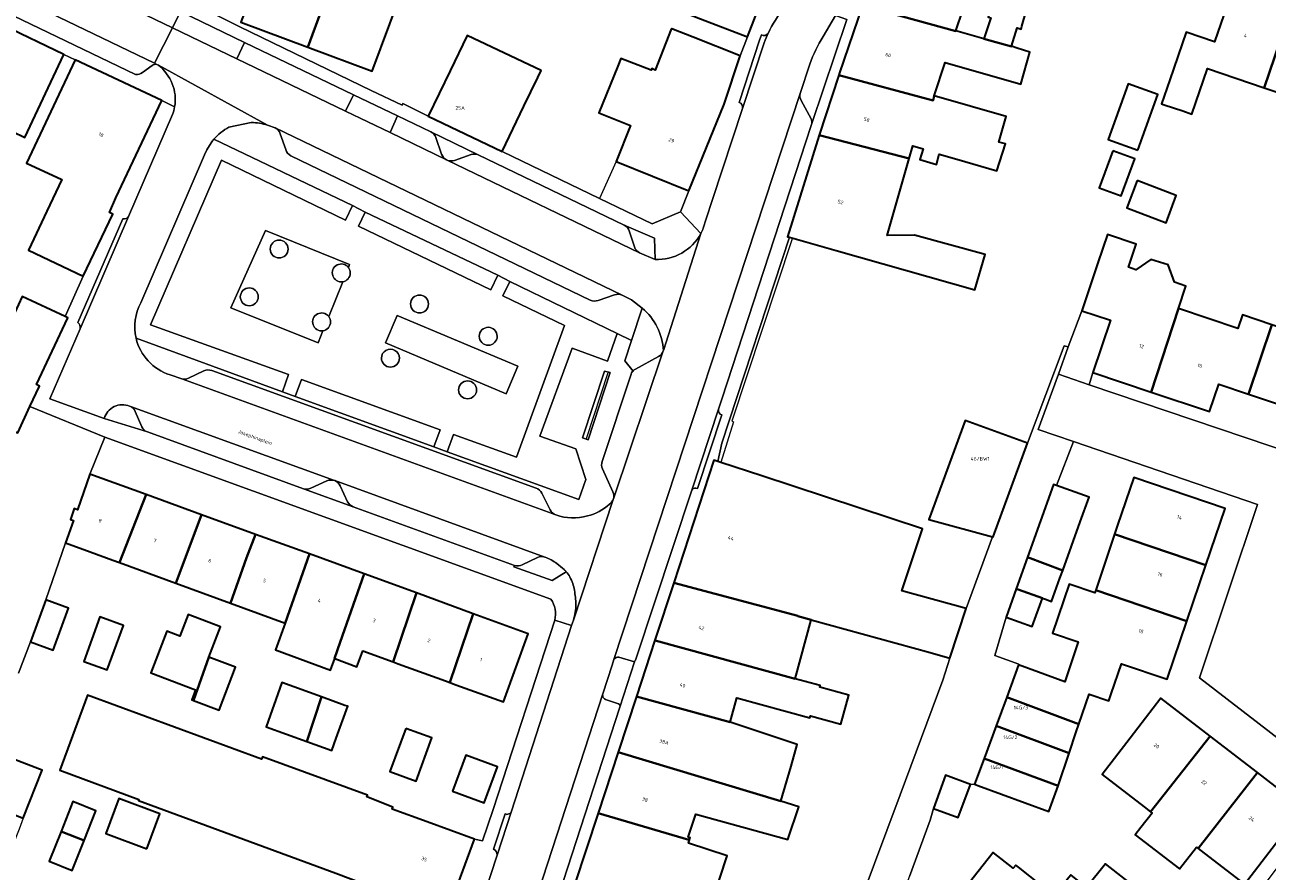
# Model space of a CAD drawing. Header units: metres. Extents: x 197700 to 204338, y 317132 to 325229.
# Tile 596 of 656: x 203090 to 203213, y 318068 to 318152. Entities that reach past the tile are written whole.
import ezdxf
from ezdxf.enums import TextEntityAlignment as Align

# ---------------------------------------------------------------- set-up
doc = ezdxf.new("R2010")
doc.units = ezdxf.units.M
for name, color, linetype, lineweight in [('B-WE-GR-BEPLANTING_CULTUUR_BODEMBEDEKKER-GV', 90, 'Continuous', 18), ('B-WE-GR-BEPLANTING_CULTUUR_HEESTERS-GV', 90, 'Continuous', 18), ('B-WE-IE-TERREINAFSCHEIDING_KUNSTMATIG_HEKWERK-G', 20, 'IE-TERREINAFSCHEIDING-KUNSTMATIG', 18), ('B-WE-IE-TERREINAFSCHEIDING_KUNSTMATIG_MUUR-G', 90, 'IE-TERREINAFSCHEIDING-KUNSTMATIG-DICHT', 18), ('B-WE-OG-BEBOUWING-GV', 7, 'Continuous', 35), ('B-WE-OG-BEBOUWING-T18', 10, 'Continuous', 18), ('B-WE-OG-TERREIN_ERF-GV', 7, 'Continuous', 18), ('B-WE-OG-TOPOGRAFIE-T18', 10, 'Continuous', 18), ('B-WE-VH-ONVERHARD-GV', 252, 'Continuous', 18), ('B-WE-VH-VERHARDING_ASFALT-GV', 252, 'Continuous', 18), ('B-WE-VH-VERHARDING_BETONSTRAATSTEEN-GV', 252, 'Continuous', 18), ('B-WE-VH-VERHARDING_OPEN-GV', 252, 'Continuous', 18), ('B-WE-VH-VERHARDING_STRAATBAKSTEEN-GV', 252, 'Continuous', 18), ('B-WE-VH-VERHARDING_TEGEL-GV', 252, 'Continuous', 18)]:
    doc.layers.add(name, color=color, linetype=linetype, lineweight=lineweight)
doc.styles.add('NLCS-ISO-M200-T18', font='NLCS-ISO.ttf', dxfattribs={"height": 0.36})
doc.linetypes.add('IE-TERREINAFSCHEIDING-KUNSTMATIG', pattern='A,4,[82,NLCS.SHX,S=0.75,R=90,X=0,Y=0],4,-2', length=10)
doc.linetypes.add('IE-TERREINAFSCHEIDING-KUNSTMATIG-DICHT', pattern='A,8,-1,[82,NLCS.SHX,S=0.75,R=90,X=0,Y=0],-1', length=10)

msp = doc.modelspace()

# ---------------------------------------------------------------- linework, layer by layer
at = {"layer": 'B-WE-GR-BEPLANTING_CULTUUR_BODEMBEDEKKER-GV'}
for points in [[(203115.726, 318129.823, 1), (203113.948, 318129.821)], [(203113.948, 318129.821, 1), (203115.726, 318129.823)], [(203121.706, 318127.989, 1.7658918), (203121.136, 318126.575)], [(203121.886, 318127.453, 0.1633062), (203121.706, 318127.989)], [(203121.136, 318126.575, 0.3687848), (203121.886, 318127.453)], [(203112.764, 318125.082, 1), (203110.986, 318125.082)], [(203110.986, 318125.082, 1), (203112.764, 318125.082)], [(203129.645, 318124.371, 1), (203127.867, 318124.371)], [(203127.867, 318124.371, 1), (203129.645, 318124.371)], [(203119.75, 318123.131, 1.7618039), (203119.18, 318121.715)], [(203119.931, 318122.593, 0.1643381), (203119.75, 318123.131)], [(203152.936, 318119.765, 0.2093491), (203150.843, 318123.949)], [(203119.18, 318121.715, 0.3692349), (203119.931, 318122.593)], [(203136.457, 318121.171, 0.9994368), (203134.679, 318121.168)], [(203134.679, 318121.168, 0.9994368), (203136.457, 318121.171)], [(203126.76, 318119.004, 1.0005635), (203124.982, 318119.001)], [(203152.456, 318119.15, 0.1708771), (203152.919, 318119.715)], [(203124.982, 318119.001, 0.9994387), (203126.76, 318119.004)], [(203134.409, 318115.854, 1), (203132.631, 318115.854)], [(203149.926, 318117.722, -0.0779226), (203150.171, 318117.913)], [(203132.631, 318115.854, 1), (203134.409, 318115.854)]]:
    msp.add_lwpolyline(points, format="xyb", dxfattribs=at)
for points in [[(203150.843, 318123.949), (203149.786, 318120.75), (203149.116, 318118.724), (203149.926, 318117.722)], [(203152.919, 318119.715), (203152.936, 318119.765)], [(203150.171, 318117.913), (203152.456, 318119.15)]]:
    msp.add_lwpolyline(points, dxfattribs=at)
at = {"layer": 'B-WE-GR-BEPLANTING_CULTUUR_HEESTERS-GV'}
for points in [[(203167.657, 318142.267), (203171.128, 318152.591), (203169.998, 318152.966), (203168.77, 318150.908)], [(203167.463, 318148.155), (203166.503, 318145.237)], [(203166.585, 318144.559), (203167.586, 318142.723)], [(203134.571, 318139.168), (203129.877, 318141.43)], [(203108.085, 318140.356), (203107.675, 318139.657), (203107.438, 318139.174), (203101.126, 318124.49)], [(203115.158, 318115.657), (203115.757, 318117.363), (203102.096, 318122.316), (203109.117, 318138.643), (203121.416, 318132.69), (203122.103, 318134.125), (203108.358, 318140.711)], [(203130.374, 318140.874), (203130.94, 318139.238)], [(203132.208, 318138.609), (203133.885, 318139.192)], [(203131.425, 318138.672), (203131.485, 318138.643)], [(203150.58, 318129.459), (203152.114, 318128.784), (203152.041, 318130.906), (203149.056, 318132.192)], [(203149.551, 318131.616), (203150.066, 318130.032)], [(203100.65, 318120.986), (203115.158, 318115.657)], [(203100.084, 318114.218), (203100.014, 318114.244)], [(203097.483, 318113.028), (203101.767, 318111.683)], [(203101.22, 318112.196), (203100.571, 318113.719)], [(203120.346, 318106.856), (203120.331, 318106.862)], [(203117.245, 318106.055), (203122.164, 318104.266)], [(203119.568, 318106.825), (203117.965, 318106.096)], [(203121.63, 318104.757), (203120.902, 318106.349)], [(203138.179, 318098.444), (203138.124, 318098.301), (203141.92, 318096.939), (203143.302, 318097.823)], [(203140.454, 318099.231), (203138.95, 318098.508)], [(203141.215, 318099.265), (203141.179, 318099.278)], [(203148.033, 318089.108), (203147.853, 318088.561), (203146.925, 318085.71)], [(203148.633, 318084.381), (203150.058, 318088.878), (203148.535, 318089.36)], [(203147.283, 318085.131), (203148.491, 318084.734)]]:
    msp.add_lwpolyline(points, dxfattribs=at)
for points in [[(203168.77, 318150.908, 0.0512252), (203167.463, 318148.155)], [(203166.503, 318145.237, 0.1798084), (203166.585, 318144.559)], [(203167.586, 318142.723, -0.1688633), (203167.657, 318142.267)], [(203129.877, 318141.43, -0.1894103), (203130.374, 318140.874)], [(203108.358, 318140.711, 0.0254595), (203108.085, 318140.356)], [(203130.94, 318139.238, 0.1931024), (203131.425, 318138.672)], [(203133.885, 318139.192, -0.1894766), (203134.571, 318139.168)], [(203131.485, 318138.643, 0.1881445), (203132.208, 318138.609)], [(203149.056, 318132.192, -0.2060908), (203149.551, 318131.616)], [(203150.066, 318130.032, 0.1866527), (203150.58, 318129.459)], [(203101.126, 318124.49, 0.1833254), (203100.65, 318120.986)], [(203100.014, 318114.244, 0.4388255), (203097.483, 318113.028)], [(203100.571, 318113.719, 0.2028344), (203100.084, 318114.218)], [(203101.767, 318111.683, -0.1999759), (203101.22, 318112.196)], [(203120.331, 318106.862, 0.190429), (203119.568, 318106.825)], [(203120.902, 318106.349, 0.1874636), (203120.346, 318106.856)], [(203117.965, 318106.096, -0.1902934), (203117.245, 318106.055)], [(203122.164, 318104.266, -0.1690202), (203121.63, 318104.757)], [(203138.95, 318098.508, -0.1993406), (203138.179, 318098.444)], [(203141.179, 318099.278, 0.1972173), (203140.454, 318099.231)], [(203141.82, 318098.985, 0.0261912), (203141.215, 318099.265)], [(203142.381, 318098.625, 0.0399306), (203141.82, 318098.985)], [(203143.093, 318098.035, 0.0199382), (203142.381, 318098.625)], [(203143.302, 318097.823, 0.0261102), (203143.093, 318098.035)], [(203148.535, 318089.36, 0.3248389), (203148.033, 318089.108)], [(203146.925, 318085.71, 0.421519), (203147.283, 318085.131)], [(203148.491, 318084.734, -0.3475026), (203148.633, 318084.381)]]:
    msp.add_lwpolyline(points, format="xyb", dxfattribs=at)
for points in [[(203123.378, 318133.49), (203122.695, 318132.097), (203135.826, 318125.774), (203136.511, 318127.22)], [(203137.717, 318126.602), (203137.027, 318125.196), (203143.13, 318122.224), (203138.384, 318109.176), (203132.119, 318111.42), (203131.506, 318109.725), (203144.567, 318104.987), (203145.241, 318106.981), (203144.246, 318110.014), (203140.702, 318111.279), (203143.903, 318119.982), (203147.41, 318118.701), (203148.346, 318121.448)], [(203130.189, 318110.202), (203130.815, 318111.899), (203117.056, 318116.875), (203116.425, 318115.194)], [(203144.92, 318111.109), (203145.464, 318110.917), (203147.668, 318117.564), (203147.111, 318117.726)]]:
    msp.add_lwpolyline(points, close=True, dxfattribs=at)
at = {"layer": 'B-WE-IE-TERREINAFSCHEIDING_KUNSTMATIG_HEKWERK-G'}
for points in [[(203165.714, 318130.84), (203159.724, 318112.761), (203159.9, 318112.691), (203158.638, 318108.654)], [(203145.307, 318111.043), (203147.478, 318117.57)], [(203191.933, 318106.357), (203193.611, 318110.722)], [(203181.357, 318089.256), (203180.634, 318087.065)], [(203172.55, 318065.334), (203176.408, 318075.688), (203180.634, 318087.065)], [(203183.793, 318076.743), (203183.383, 318076.737)], [(203170.414, 318048.387), (203173.35, 318056.202), (203177.342, 318067.591), (203179.378, 318073.181), (203179.709, 318074.352)]]:
    msp.add_lwpolyline(points, dxfattribs=at)
at = {"layer": 'B-WE-IE-TERREINAFSCHEIDING_KUNSTMATIG_MUUR-G'}
for points in [[(203146.606, 318134.842), (203136.949, 318139.482)], [(203148.243, 318138.503), (203146.606, 318134.842)], [(203093.614, 318123.118), (203095.413, 318127.147)], [(203194.436, 318123.699), (203193.091, 318120.123)], [(203189.04, 318110.559), (203192.688, 318120.233), (203193.091, 318120.123)], [(203182.976, 318094.159), (203185.567, 318101.292)], [(203186.913, 318093.323), (203185.789, 318089.529), (203188.176, 318088.663)]]:
    msp.add_lwpolyline(points, dxfattribs=at)
at = {"layer": 'B-WE-OG-BEBOUWING-GV'}
for points in [[(203176.089, 318163.921), (203172.679, 318153.958), (203181.922, 318151.41), (203181.938, 318151.459), (203183.308, 318155.589), (203184.607, 318155.213), (203184.9, 318156.096), (203186.466, 318160.811), (203186.155, 318160.909), (203185.981, 318160.356), (203184.591, 318160.812), (203184.764, 318161.388)], [(203156.627, 318152.656), (203161.292, 318150.858), (203163.805, 318157.376), (203157.242, 318159.866), (203154.431, 318160.932), (203154.026, 318161.086), (203153.81, 318160.457), (203151.555, 318154.612), (203154.507, 318153.473)], [(203120.666, 318157.943), (203114.197, 318160.362), (203113.079, 318157.372), (203112.654, 318157.53), (203112.576, 318157.317), (203112.116, 318156.064), (203112.426, 318155.941), (203111.053, 318152.304), (203117.669, 318149.845)], [(203126.637, 318155.711), (203120.666, 318157.943), (203117.669, 318149.845), (203124.071, 318147.465), (203125.813, 318152.152), (203127.075, 318155.547)], [(203184.718, 318150.665), (203187.462, 318149.906), (203187.467, 318149.923), (203188.024, 318151.749), (203188.404, 318151.615), (203188.477, 318151.924), (203189.625, 318155.943), (203189.754, 318156.394), (203186.673, 318157.416), (203185.81, 318154.814), (203185.149, 318152.822), (203185.409, 318152.748)], [(203209.391, 318155.648), (203207.59, 318150.377), (203204.77, 318151.341), (203203.153, 318146.61), (203202.333, 318144.21), (203202.584, 318144.124), (203204.457, 318143.514), (203205.347, 318143.211), (203206.889, 318147.733), (203212.501, 318145.82), (203215.186, 318153.667)], [(203172.679, 318153.958), (203170.367, 318147.202), (203170.322, 318147.063), (203179.674, 318144.565), (203179.795, 318145.017), (203180.886, 318148.307), (203188.376, 318146.168), (203189.28, 318149.334), (203188.032, 318149.748), (203187.467, 318149.923), (203187.462, 318149.906), (203184.718, 318150.665), (203181.938, 318151.459), (203181.922, 318151.41)], [(203212.501, 318145.82), (203217.985, 318143.95), (203220.655, 318151.798), (203215.186, 318153.667)], [(203093.485, 318149.11), (203087.44, 318152.027), (203078.975, 318132.925), (203082.889, 318131.069), (203087.317, 318140.403), (203086.529, 318140.777), (203087.149, 318142.085), (203089.626, 318140.872)], [(203153.72, 318151.628), (203152.128, 318147.569), (203151.781, 318147.728), (203151.712, 318147.552), (203148.711, 318148.718), (203148.408, 318147.963), (203146.546, 318143.323), (203149.673, 318142.067), (203148.243, 318138.503), (203155.464, 318135.605), (203158.948, 318144.192), (203160.551, 318148.987), (203155.897, 318150.815), (203153.775, 318151.648), (203153.734, 318151.664)], [(203140.818, 318147.54), (203133.475, 318151.011), (203131.792, 318147.505), (203129.628, 318142.997), (203136.949, 318139.482), (203139.113, 318143.989), (203140.472, 318146.819)], [(203103.19, 318144.536), (203094.595, 318148.582), (203089.778, 318138.349), (203093.279, 318136.701), (203091.804, 318133.567), (203089.996, 318129.725), (203095.413, 318127.147), (203098.35, 318133.293), (203098.007, 318133.457), (203098.649, 318134.89)], [(203182.048, 318138.717), (203185.987, 318137.592), (203186.866, 318140.242), (203186.206, 318140.43), (203186.934, 318142.978), (203179.795, 318145.017), (203179.674, 318144.565), (203170.322, 318147.063), (203168.388, 318141.109), (203177.314, 318138.806), (203177.672, 318140.058), (203178.687, 318139.768), (203178.377, 318138.684), (203180.004, 318138.219), (203180.284, 318139.227)], [(203199.992, 318139.616), (203201.974, 318145.146), (203199.027, 318146.203), (203197.045, 318140.674)], [(203165.438, 318130.984), (203170.056, 318129.674), (203183.827, 318125.766), (203184.829, 318129.272), (203177.835, 318131.192), (203175.13, 318131.16), (203177.314, 318138.806), (203168.388, 318141.109), (203165.246, 318131.039)], [(203197.514, 318139.555), (203196.164, 318135.887), (203198.331, 318135.089), (203199.681, 318138.757)], [(203199.904, 318136.604), (203198.886, 318133.898), (203202.781, 318132.431), (203203.799, 318135.138)], [(203201.316, 318115.642), (203204.022, 318123.927), (203204.752, 318126.146), (203203.629, 318126.522), (203202.985, 318128.246), (203201.257, 318128.775), (203199.793, 318127.77), (203199.062, 318128.024), (203199.829, 318130.308), (203196.97, 318131.275), (203196.022, 318128.441), (203194.436, 318123.699), (203197.262, 318122.754), (203195.531, 318117.576)], [(203090.124, 318114.192), (203091.064, 318116.225), (203090.771, 318116.372), (203093.872, 318122.997), (203093.614, 318123.118), (203089.344, 318125.116), (203087.542, 318121.16), (203082.933, 318123.259), (203079.44, 318115.67), (203086.375, 318112.512), (203087.764, 318112.022), (203088.931, 318111.611)], [(203204.022, 318123.927), (203201.316, 318115.642), (203207.09, 318113.711), (203208, 318116.432), (203210.959, 318115.443), (203213.267, 318122.302), (203210.345, 318123.292), (203209.895, 318121.953)], [(203216.185, 318121.314), (203213.267, 318122.302), (203210.959, 318115.443), (203213.846, 318114.477)], [(203185.567, 318101.292), (203185.643, 318101.271), (203189.04, 318110.559), (203182.863, 318112.819), (203179.274, 318103.007)], [(203181.357, 318089.256), (203182.976, 318094.159), (203176.584, 318095.915), (203178.634, 318102.087), (203162.703, 318107.319), (203158.638, 318108.654), (203158.331, 318108.755), (203157.953, 318108.879), (203153.966, 318096.734), (203166.264, 318093.439), (203166.258, 318093.408), (203167.596, 318093.04), (203179.407, 318089.795)], [(203101.666, 318105.471), (203096.077, 318107.507), (203094.836, 318103.974), (203094.524, 318104.084), (203094.138, 318102.999), (203094.449, 318102.9), (203093.643, 318100.696), (203096.099, 318099.797), (203098.338, 318098.978), (203099.016, 318098.73)], [(203197.979, 318102.422), (203197.684, 318101.55), (203206.737, 318098.473), (203208.64, 318104.093), (203199.581, 318107.158)], [(203191.933, 318106.357), (203191.634, 318106.464), (203189.049, 318099.271), (203192.531, 318097.941), (203194.269, 318102.777), (203195.141, 318105.204)], [(203101.666, 318105.471), (203099.016, 318098.73), (203104.585, 318096.692), (203107.133, 318103.479)], [(203110.017, 318094.705), (203111.607, 318099.213), (203112.492, 318101.527), (203107.133, 318103.479), (203104.585, 318096.692)], [(203117.834, 318099.58), (203112.492, 318101.527), (203111.607, 318099.213), (203110.017, 318094.705), (203115.44, 318092.72)], [(203197.684, 318101.55), (203195.807, 318096), (203204.853, 318092.912), (203206.737, 318098.473)], [(203123.275, 318097.598), (203117.834, 318099.58), (203115.44, 318092.72), (203114.467, 318090.066), (203119.938, 318088.06), (203120.358, 318089.205), (203120.33, 318089.214), (203120.902, 318090.83)], [(203192.263, 318097.196), (203192.531, 318097.941), (203189.049, 318099.271), (203187.924, 318096.139), (203188.115, 318096.07), (203190.52, 318095.206), (203190.829, 318095.095), (203191.429, 318094.879)], [(203123.127, 318089.965), (203126.144, 318088.872), (203128.448, 318095.713), (203123.275, 318097.598), (203120.902, 318090.83), (203120.33, 318089.214), (203120.358, 318089.205), (203122.554, 318088.4)], [(203166.258, 318093.408), (203166.264, 318093.439), (203153.966, 318096.734), (203152.092, 318091.027), (203152.134, 318091.014), (203165.994, 318087.21), (203167.596, 318093.04)], [(203188.115, 318096.07), (203187.924, 318096.139), (203186.913, 318093.323), (203189.509, 318092.391), (203190.52, 318095.206)], [(203194.142, 318082.72), (203195.146, 318085.682), (203197.116, 318085.015), (203197.347, 318085.697), (203198.366, 318088.693), (203202.902, 318087.152), (203204.853, 318092.912), (203195.807, 318096), (203195.713, 318095.721), (203193.166, 318096.583), (203191.519, 318091.715), (203194.066, 318090.854), (203192.731, 318086.907), (203188.162, 318088.592), (203186.984, 318085.398)], [(203090.197, 318090.858), (203092.443, 318090.038), (203093.962, 318094.2), (203091.717, 318095.019)], [(203131.318, 318086.997), (203131.748, 318086.841), (203134.083, 318093.66), (203128.448, 318095.713), (203126.144, 318088.872), (203126.643, 318088.691)], [(203095.483, 318088.928), (203097.799, 318088.082), (203099.4, 318092.486), (203097.06, 318093.337)], [(203106.35, 318085.059), (203107.876, 318089.356), (203109.021, 318092.37), (203105.82, 318093.586), (203104.999, 318091.423), (203103.691, 318091.92), (203102.126, 318087.8), (203106.545, 318086.121), (203106.168, 318085.128)], [(203134.083, 318093.66), (203131.748, 318086.841), (203132.36, 318086.619), (203137.091, 318084.905), (203139.543, 318091.671)], [(203150.263, 318085.455), (203159.559, 318082.908), (203160.222, 318085.323), (203167.463, 318083.333), (203167.525, 318083.521), (203170.544, 318082.691), (203171.338, 318085.581), (203168.463, 318086.371), (203168.499, 318086.523), (203165.994, 318087.21), (203152.134, 318091.014), (203152.092, 318091.027)], [(203107.876, 318089.356), (203106.35, 318085.059), (203108.898, 318084.092), (203110.516, 318088.353)], [(203117.566, 318080.99), (203119.049, 318085.401), (203115.113, 318086.822), (203113.533, 318082.446)], [(203123.048, 318066.611), (203131.389, 318063.622), (203131.438, 318063.758), (203134.199, 318071.314), (203129.502, 318073.03), (203126.05, 318074.29), (203126.12, 318074.462), (203123.539, 318075.499), (203123.601, 318075.653), (203113.2, 318079.481), (203113.102, 318079.238), (203095.835, 318085.594), (203093.081, 318078.129), (203100.937, 318075.234), (203100.894, 318075.123), (203120.453, 318067.914), (203123.162, 318066.916)], [(203119.049, 318085.401), (203117.566, 318080.99), (203120.049, 318080.093), (203120.496, 318081.331), (203121.632, 318084.495), (203121.354, 318084.568)], [(203150.263, 318085.455), (203148.443, 318079.912), (203164.569, 318075.055), (203165.619, 318078.542), (203166.209, 318080.689), (203159.553, 318082.887), (203159.559, 318082.908)], [(203193.874, 318081.928), (203194.142, 318082.72), (203186.984, 318085.398), (203185.929, 318082.537), (203193.171, 318079.83)], [(203199.21, 318081.311), (203196.456, 318077.725), (203200.605, 318074.5), (203201.228, 318074.018), (203207.15, 318081.515), (203202.255, 318085.276)], [(203127.386, 318082.29), (203125.821, 318078.012), (203128.411, 318077.064), (203129.976, 318081.342)], [(203184.736, 318079.301), (203192.083, 318076.584), (203193.171, 318079.83), (203185.929, 318082.537)], [(203087.47, 318079.642), (203082.817, 318081.472), (203080.948, 318076.72), (203089.463, 318073.37), (203091.322, 318078.127), (203091.059, 318078.231), (203090.224, 318078.559)], [(203205.785, 318070.514), (203205.97, 318070.371), (203211.842, 318077.911), (203207.15, 318081.515), (203201.228, 318074.018), (203201.388, 318073.894), (203200.274, 318072.454), (203199.724, 318071.743), (203204.114, 318068.351)], [(203148.443, 318079.912), (203146.463, 318073.88), (203155.452, 318071.25), (203155.529, 318071.374), (203155.564, 318071.364), (203155.591, 318071.447), (203155.397, 318071.511), (203156.148, 318073.786), (203165.293, 318071.273), (203166.363, 318074.515), (203164.569, 318075.055)], [(203132.019, 318076.073), (203135.158, 318074.911), (203136.472, 318078.461), (203133.334, 318079.623)], [(203192.083, 318076.584), (203184.736, 318079.301), (203183.793, 318076.743), (203184.111, 318076.626), (203191.142, 318074.033)], [(203179.709, 318074.352), (203182.167, 318073.444), (203183.383, 318076.737), (203180.925, 318077.645)], [(203206.561, 318069.915), (203210.544, 318066.841), (203216.392, 318074.416), (203211.842, 318077.911), (203205.97, 318070.371)], [(203095.5, 318071.161), (203096.675, 318074.119), (203094.393, 318075.025), (203093.218, 318072.067)], [(203101.705, 318070.355), (203102.999, 318073.822), (203098.937, 318075.338), (203097.643, 318071.871)], [(203146.463, 318073.88), (203144.133, 318066.784), (203144.551, 318066.647), (203143.787, 318062.374), (203156.105, 318058.848), (203157.289, 318063.149), (203157.134, 318063.2), (203159.263, 318069.647), (203155.416, 318070.917), (203155.564, 318071.364), (203155.529, 318071.374), (203155.452, 318071.25)], [(203095.5, 318071.161), (203093.218, 318072.067), (203092.044, 318069.109), (203094.326, 318068.203)], [(203190.62, 318057.124), (203194.886, 318062.44), (203198.819, 318059.321), (203200.765, 318061.775), (203194.876, 318066.478), (203194.901, 318066.51), (203193.336, 318067.755), (203193.296, 318067.704), (203191.7, 318065.698), (203188.153, 318068.518), (203187.887, 318068.73), (203187.631, 318068.408), (203185.624, 318069.991), (203181.79, 318065.127), (203183.759, 318063.539), (203183.273, 318062.928), (203183.477, 318062.766), (203186.268, 318060.568)], [(203198.756, 318067.289), (203196.765, 318068.868), (203194.901, 318066.51), (203194.876, 318066.478), (203200.765, 318061.775), (203202.674, 318064.182)]]:
    msp.add_lwpolyline(points, close=True, dxfattribs=at)
at = {"layer": 'B-WE-OG-TERREIN_ERF-GV'}
for points in [[(203126.637, 318155.711), (203127.075, 318155.547), (203125.813, 318152.152), (203124.071, 318147.465), (203117.669, 318149.845), (203111.053, 318152.304), (203112.426, 318155.941), (203112.116, 318156.064), (203112.576, 318157.317), (203112.654, 318157.53), (203113.079, 318157.372), (203114.197, 318160.362), (203120.666, 318157.943)], [(203199.992, 318139.616), (203197.045, 318140.674), (203199.027, 318146.203), (203201.974, 318145.146)], [(203197.514, 318139.555), (203199.681, 318138.757), (203198.331, 318135.089), (203196.164, 318135.887)], [(203199.904, 318136.604), (203203.799, 318135.138), (203202.781, 318132.431), (203198.886, 318133.898)], [(203097.06, 318093.337), (203099.4, 318092.486), (203097.799, 318088.082), (203095.483, 318088.928)], [(203106.35, 318085.059), (203106.168, 318085.128), (203106.545, 318086.121), (203102.126, 318087.8), (203103.691, 318091.92), (203104.999, 318091.423), (203105.82, 318093.586), (203109.021, 318092.37), (203107.876, 318089.356), (203110.516, 318088.353), (203108.898, 318084.092)], [(203117.566, 318080.99), (203113.533, 318082.446), (203115.113, 318086.822), (203119.049, 318085.401), (203121.354, 318084.568), (203121.632, 318084.495), (203120.496, 318081.331), (203120.049, 318080.093)], [(203211.842, 318077.911), (203216.392, 318074.416), (203210.544, 318066.841), (203206.561, 318069.915), (203205.97, 318070.371), (203205.785, 318070.514), (203204.114, 318068.351), (203199.724, 318071.743), (203200.274, 318072.454), (203201.388, 318073.894), (203201.228, 318074.018), (203200.605, 318074.5), (203196.456, 318077.725), (203199.21, 318081.311), (203202.255, 318085.276), (203207.15, 318081.515)], [(203127.386, 318082.29), (203129.976, 318081.342), (203128.411, 318077.064), (203125.821, 318078.012)], [(203132.019, 318076.073), (203133.334, 318079.623), (203136.472, 318078.461), (203135.158, 318074.911)], [(203093.218, 318072.067), (203094.393, 318075.025), (203096.675, 318074.119), (203095.5, 318071.161), (203094.326, 318068.203), (203092.044, 318069.109)], [(203101.705, 318070.355), (203097.643, 318071.871), (203098.937, 318075.338), (203102.999, 318073.822)]]:
    msp.add_lwpolyline(points, close=True, dxfattribs=at)
for points in [[(203189.625, 318155.943), (203188.477, 318151.924), (203188.404, 318151.615), (203188.024, 318151.749), (203187.467, 318149.923), (203188.032, 318149.748), (203189.28, 318149.334), (203188.376, 318146.168), (203180.886, 318148.307), (203179.795, 318145.017), (203186.934, 318142.978), (203186.206, 318140.43), (203186.866, 318140.242), (203185.987, 318137.592), (203182.048, 318138.717), (203180.284, 318139.227), (203180.004, 318138.219), (203178.377, 318138.684), (203178.687, 318139.768), (203177.672, 318140.058), (203177.314, 318138.806), (203175.13, 318131.16), (203177.835, 318131.192), (203184.829, 318129.272), (203183.827, 318125.766), (203170.056, 318129.674), (203165.438, 318130.984), (203158.743, 318110.555), (203158.331, 318108.755), (203158.638, 318108.654), (203162.703, 318107.319), (203178.634, 318102.087), (203176.584, 318095.915), (203182.976, 318094.159), (203185.567, 318101.292), (203179.274, 318103.007), (203182.863, 318112.819), (203189.04, 318110.559), (203192.688, 318120.233), (203193.091, 318120.123), (203194.436, 318123.699), (203196.022, 318128.441), (203196.97, 318131.275), (203199.829, 318130.308), (203199.062, 318128.024), (203199.793, 318127.77), (203201.257, 318128.775), (203202.985, 318128.246), (203203.629, 318126.522), (203204.752, 318126.146), (203204.022, 318123.927), (203209.895, 318121.953), (203210.345, 318123.292), (203213.267, 318122.302)], [(203183.308, 318155.589), (203181.938, 318151.459), (203184.718, 318150.665), (203185.409, 318152.748)], [(203217.985, 318143.95), (203212.501, 318145.82), (203206.889, 318147.733), (203205.347, 318143.211), (203204.457, 318143.514), (203202.584, 318144.124), (203202.333, 318144.21), (203203.153, 318146.61), (203204.77, 318151.341), (203207.59, 318150.377), (203209.391, 318155.648)], [(203106.397, 318154.126), (203110.924, 318151.842), (203123.962, 318145.538), (203127.034, 318144.101), (203127.094, 318144.238), (203129.628, 318142.997), (203131.792, 318147.505), (203133.475, 318151.011), (203140.818, 318147.54), (203140.472, 318146.819), (203139.113, 318143.989), (203136.949, 318139.482), (203146.606, 318134.842), (203151.81, 318132.327), (203154.62, 318133.505), (203155.464, 318135.605), (203148.243, 318138.503), (203149.673, 318142.067), (203146.546, 318143.323), (203148.408, 318147.963), (203148.711, 318148.718), (203151.712, 318147.552), (203151.781, 318147.728), (203152.128, 318147.569), (203153.72, 318151.628), (203153.734, 318151.664), (203153.775, 318151.648), (203155.897, 318150.815), (203160.551, 318148.987), (203161.292, 318150.858), (203156.627, 318152.656)], [(203089.344, 318125.116), (203093.614, 318123.118), (203095.413, 318127.147), (203089.996, 318129.725), (203091.804, 318133.567), (203093.279, 318136.701), (203089.778, 318138.349), (203094.595, 318148.582), (203093.485, 318149.11), (203089.626, 318140.872), (203087.149, 318142.085)], [(203213.267, 318122.302), (203216.185, 318121.314), (203219.277, 318120.267), (203218.575, 318118.167), (203216.99, 318113.426), (203213.846, 318114.477), (203210.959, 318115.443), (203208, 318116.432), (203207.09, 318113.711), (203201.316, 318115.642), (203195.531, 318117.576), (203195.151, 318116.366), (203215.71, 318109.402), (203215.972, 318110.216), (203229.527, 318105.658)], [(203141.782, 318095.102), (203097.566, 318111.171), (203096.077, 318107.507), (203101.666, 318105.471), (203107.133, 318103.479), (203112.492, 318101.527), (203117.834, 318099.58), (203123.275, 318097.598), (203128.448, 318095.713), (203134.083, 318093.66), (203139.543, 318091.671), (203137.091, 318084.905), (203132.36, 318086.619), (203131.748, 318086.841)], [(203219.086, 318077.293), (203206.09, 318087.288), (203211.842, 318104.493), (203193.611, 318110.722), (203191.933, 318106.357), (203195.141, 318105.204), (203194.269, 318102.777), (203192.531, 318097.941), (203192.263, 318097.196), (203191.429, 318094.879), (203190.829, 318095.095), (203190.52, 318095.206), (203189.509, 318092.391), (203186.913, 318093.323), (203185.789, 318089.529), (203188.176, 318088.663), (203188.162, 318088.592), (203192.731, 318086.907), (203194.066, 318090.854), (203191.519, 318091.715), (203193.166, 318096.583), (203195.713, 318095.721), (203195.807, 318096), (203197.684, 318101.55), (203197.979, 318102.422), (203199.581, 318107.158), (203208.64, 318104.093), (203206.737, 318098.473), (203204.853, 318092.912), (203202.902, 318087.152), (203198.366, 318088.693), (203197.347, 318085.697), (203197.116, 318085.015), (203195.146, 318085.682), (203194.142, 318082.72), (203193.874, 318081.928), (203193.171, 318079.83), (203192.083, 318076.584), (203191.142, 318074.033), (203184.111, 318076.626), (203183.793, 318076.743), (203183.383, 318076.737), (203182.167, 318073.444), (203179.709, 318074.352), (203179.378, 318073.181), (203177.342, 318067.591)], [(203131.748, 318086.841), (203131.318, 318086.997), (203126.643, 318088.691), (203126.144, 318088.872), (203123.127, 318089.965), (203122.554, 318088.4), (203120.358, 318089.205), (203119.938, 318088.06), (203114.467, 318090.066), (203115.44, 318092.72), (203110.017, 318094.705), (203104.585, 318096.692), (203099.016, 318098.73), (203098.338, 318098.978), (203096.099, 318099.797), (203093.643, 318100.696), (203091.717, 318095.019), (203093.962, 318094.2), (203092.443, 318090.038), (203090.197, 318090.858), (203088.991, 318087.763)], [(203120.453, 318067.914), (203100.894, 318075.123), (203100.937, 318075.234), (203093.081, 318078.129), (203095.835, 318085.594), (203113.102, 318079.238), (203113.2, 318079.481), (203123.601, 318075.653), (203123.539, 318075.499), (203126.12, 318074.462), (203126.05, 318074.29), (203129.502, 318073.03), (203134.199, 318071.314), (203135.013, 318071.119), (203136.046, 318074.226), (203142.162, 318093.004)], [(203172.55, 318065.334), (203176.408, 318075.688), (203180.634, 318087.065), (203181.357, 318089.256), (203179.407, 318089.795), (203167.596, 318093.04), (203165.994, 318087.21), (203168.499, 318086.523), (203168.463, 318086.371), (203171.338, 318085.581), (203170.544, 318082.691), (203167.525, 318083.521), (203167.463, 318083.333), (203160.222, 318085.323), (203159.559, 318082.908), (203159.553, 318082.887), (203166.209, 318080.689), (203165.619, 318078.542), (203164.569, 318075.055), (203166.363, 318074.515), (203165.293, 318071.273), (203156.148, 318073.786), (203155.397, 318071.511), (203155.591, 318071.447), (203155.564, 318071.364), (203155.416, 318070.917), (203159.263, 318069.647), (203157.134, 318063.2)], [(203077.21, 318067.216), (203079.079, 318071.968), (203080.948, 318076.72), (203082.817, 318081.472), (203087.47, 318079.642), (203090.224, 318078.559), (203091.059, 318078.231), (203091.322, 318078.127), (203089.463, 318073.37), (203089.044, 318072.297), (203087.677, 318068.8), (203087.605, 318068.615), (203087.295, 318067.823)], [(203181.79, 318065.127), (203185.624, 318069.991), (203187.631, 318068.408), (203187.887, 318068.73), (203188.153, 318068.518), (203191.7, 318065.698)], [(203194.901, 318066.51), (203196.765, 318068.868), (203198.756, 318067.289)]]:
    msp.add_lwpolyline(points, dxfattribs=at)
msp.add_lwpolyline([(203142.162, 318093.004, 0.2257747), (203141.782, 318095.102)], format="xyb", dxfattribs=at)
at = {"layer": 'B-WE-VH-ONVERHARD-GV'}
for points in [[(203121.706, 318127.989), (203121.828, 318128.293), (203113.47, 318131.658), (203110.059, 318123.993), (203118.697, 318120.515), (203119.18, 318121.715)], [(203119.75, 318123.131), (203121.136, 318126.575)]]:
    msp.add_lwpolyline(points, dxfattribs=at)
for points in [[(203113.948, 318129.821, -1), (203115.726, 318129.823)], [(203115.726, 318129.823, -1), (203113.948, 318129.821)], [(203121.136, 318126.575, -1.7658918), (203121.706, 318127.989)], [(203110.986, 318125.082, -1), (203112.764, 318125.082)], [(203112.764, 318125.082, -1), (203110.986, 318125.082)], [(203119.18, 318121.715, -1.7618039), (203119.75, 318123.131)]]:
    msp.add_lwpolyline(points, format="xyb", dxfattribs=at)
msp.add_lwpolyline([(203137.354, 318115.471), (203138.509, 318118.208), (203126.53, 318123.241), (203125.393, 318120.505)], close=True, dxfattribs=at)
at = {"layer": 'B-WE-VH-VERHARDING_ASFALT-GV'}
msp.add_lwpolyline([(203177.342, 318067.591), (203179.378, 318073.181), (203179.709, 318074.352), (203180.925, 318077.645), (203183.383, 318076.737), (203183.793, 318076.743), (203184.736, 318079.301), (203185.929, 318082.537), (203186.984, 318085.398), (203188.162, 318088.592), (203188.176, 318088.663), (203185.789, 318089.529), (203186.913, 318093.323), (203187.924, 318096.139), (203189.049, 318099.271), (203191.634, 318106.464), (203191.933, 318106.357), (203193.611, 318110.722), (203190.098, 318111.922), (203192.109, 318117.396), (203193.091, 318120.123), (203192.688, 318120.233), (203189.04, 318110.559), (203185.643, 318101.271), (203185.567, 318101.292), (203182.976, 318094.159), (203181.357, 318089.256), (203180.634, 318087.065), (203176.408, 318075.688), (203172.55, 318065.334)], dxfattribs=at)
at = {"layer": 'B-WE-VH-VERHARDING_BETONSTRAATSTEEN-GV'}
for points in [[(203034.297, 318181.074), (203034.343, 318181.052), (203041.243, 318177.726), (203056.132, 318170.549), (203056.655, 318170.299), (203102.467, 318148.237), (203104.248, 318151.766), (203087.12, 318160.012), (203080.354, 318163.27), (203079.337, 318163.751), (203047.309, 318179.211), (203036.74, 318184.313), (203034.944, 318185.204)], [(203102.701, 318148.124), (203102.467, 318148.237), (203056.655, 318170.299)], [(203058.169, 318167.556), (203100.602, 318147.125)], [(203168.77, 318150.908), (203169.998, 318152.966), (203171.843, 318156.057)], [(203152.114, 318128.784), (203150.58, 318129.459), (203131.485, 318138.643), (203131.425, 318138.672), (203125.836, 318141.365), (203121.418, 318143.493), (203110.629, 318148.691), (203104.248, 318151.766), (203102.467, 318148.237), (203102.701, 318148.124)], [(203162.923, 318150.284), (203160.785, 318143.774), (203157.818, 318134.74), (203157.194, 318132.811), (203156.89, 318131.877)], [(203162.66, 318151.059), (203162.46, 318150.543), (203160.437, 318144.366)], [(203160.785, 318143.774), (203162.923, 318150.284)], [(203101.273, 318147.316), (203102.245, 318148.034)], [(203113.69, 318142.112), (203102.866, 318148.044)], [(203102.866, 318148.044), (203113.69, 318142.112), (203114.428, 318141.844), (203148.836, 318125.243), (203149.763, 318124.792), (203150.843, 318123.949)], [(203135.487, 318050.569), (203146.925, 318085.71), (203147.853, 318088.561), (203148.033, 318089.108), (203166.503, 318145.237), (203167.463, 318148.155)], [(203166.503, 318145.237), (203148.033, 318089.108)], [(203167.586, 318142.723), (203166.585, 318144.559)], [(203104.266, 318143.152), (203099.907, 318133.047), (203095.108, 318121.922), (203092.112, 318114.977), (203097.483, 318113.028)], [(203109.851, 318141.903), (203112.078, 318142.356)], [(203148.836, 318125.243), (203114.428, 318141.844)], [(203150.205, 318089.155), (203155.748, 318105.919), (203158.399, 318113.938), (203158.73, 318114.939), (203167.592, 318142.075)], [(203101.126, 318124.49), (203107.438, 318139.174), (203107.675, 318139.657), (203108.085, 318140.356)], [(203114.947, 318141.257), (203115.506, 318139.678)], [(203115.99, 318139.075), (203145.688, 318124.747)], [(203133.885, 318139.192), (203132.208, 318138.609)], [(203149.056, 318132.192), (203134.571, 318139.168)], [(203131.485, 318138.643), (203150.58, 318129.459)], [(203150.066, 318130.032), (203149.551, 318131.616)], [(203156.654, 318131.371), (203152.936, 318119.765), (203152.919, 318119.715), (203147.982, 318105.058), (203147.958, 318104.984), (203144.012, 318093.034), (203143.832, 318092.487), (203137.87, 318074.075)], [(203152.936, 318119.765), (203156.654, 318131.371)], [(203146.458, 318124.71), (203148.085, 318125.285)], [(203147.982, 318105.058), (203152.919, 318119.715)], [(203152.456, 318119.15), (203150.171, 318117.913)], [(203142.287, 318103.448), (203105.18, 318116.949), (203104.02, 318117.35)], [(203105.18, 318116.949), (203142.287, 318103.448)], [(203107.373, 318117.746), (203105.837, 318117.024)], [(203140.313, 318106.107), (203108.173, 318117.762)], [(203149.695, 318117.311), (203146.867, 318108.762)], [(203229.527, 318105.658), (203215.972, 318110.216), (203215.71, 318109.402), (203195.151, 318116.366), (203192.109, 318117.396), (203190.098, 318111.922), (203193.611, 318110.722)], [(203100.014, 318114.244), (203100.084, 318114.218), (203120.331, 318106.862), (203120.346, 318106.856), (203141.179, 318099.278), (203141.215, 318099.265)], [(203088.991, 318087.763), (203090.197, 318090.858), (203091.717, 318095.019), (203093.643, 318100.696), (203094.449, 318102.9), (203094.138, 318102.999), (203094.524, 318104.084), (203094.836, 318103.974), (203096.077, 318107.507), (203097.566, 318111.171), (203090.124, 318114.192), (203088.931, 318111.611)], [(203120.331, 318106.862), (203100.084, 318114.218)], [(203100.571, 318113.719), (203101.22, 318112.196)], [(203158.399, 318113.938), (203155.748, 318105.919)], [(203156.326, 318106.085), (203158.741, 318113.375)], [(203101.767, 318111.683), (203117.245, 318106.055)], [(203193.611, 318110.722), (203211.842, 318104.493), (203206.09, 318087.288), (203219.086, 318077.293), (203219.435, 318075.995), (203211.889, 318065.948), (203216.42, 318062.157), (203218.481, 318063.955), (203223.716, 318069.705), (203228.474, 318083.398), (203228.712, 318084.051)], [(203141.179, 318099.278), (203120.346, 318106.856)], [(203146.907, 318108.012), (203147.93, 318105.752)], [(203117.965, 318106.096), (203119.568, 318106.825)], [(203120.902, 318106.349), (203121.63, 318104.757)], [(203141.703, 318103.952), (203140.87, 318105.598)], [(203144.012, 318093.034), (203147.958, 318104.984), (203147.982, 318105.058)], [(203122.164, 318104.266), (203138.179, 318098.444)], [(203138.95, 318098.508), (203140.454, 318099.231)], [(203148.535, 318089.36), (203150.058, 318088.878), (203150.095, 318088.994)], [(203146.925, 318085.71), (203135.487, 318050.569)], [(203148.491, 318084.734), (203147.283, 318085.131)], [(203137.679, 318050.842), (203141.438, 318062.351), (203142.993, 318067.112), (203148.633, 318084.381)], [(203137.87, 318074.075), (203136.449, 318069.728), (203132.393, 318057.32), (203132.062, 318056.315), (203130.821, 318052.548)], [(203137.239, 318073.799), (203136.103, 318070.308)], [(203136.449, 318069.728), (203137.87, 318074.075)]]:
    msp.add_lwpolyline(points, dxfattribs=at)
for points in [[(203104.248, 318151.766), (203105.063, 318153.376), (203087.916, 318161.665), (203087.12, 318160.012)], [(203122.204, 318145.124), (203111.413, 318150.319), (203110.629, 318148.691), (203121.418, 318143.493)]]:
    msp.add_lwpolyline(points, close=True, dxfattribs=at)
for points in [[(203164.916, 318153.767, 0.0558566), (203163.323, 318151.209)], [(203163.323, 318151.209, -0.3759265), (203162.66, 318151.059)], [(203163.323, 318151.209, 0.0191508), (203162.923, 318150.284)], [(203162.923, 318150.284, -0.0191508), (203163.323, 318151.209)], [(203167.463, 318148.155, -0.0512252), (203168.77, 318150.908)], [(203102.245, 318148.034, -0.2379676), (203102.701, 318148.124)], [(203102.701, 318148.124, -0.0901221), (203102.866, 318148.044)], [(203102.866, 318148.044, -0.2762695), (203104.474, 318143.931)], [(203100.602, 318147.125, 0.1734642), (203101.273, 318147.316)], [(203166.585, 318144.559, -0.1798084), (203166.503, 318145.237)], [(203104.474, 318143.931, -0.0466572), (203104.266, 318143.152)], [(203160.437, 318144.366, -0.3976879), (203160.785, 318143.774)], [(203167.657, 318142.267, 0.1688633), (203167.586, 318142.723)], [(203108.358, 318140.711, -0.0979317), (203109.851, 318141.903)], [(203112.078, 318142.356, -0.0776989), (203113.69, 318142.112)], [(203114.428, 318141.844, -0.1919604), (203114.947, 318141.257)], [(203167.592, 318142.075, 0.0670741), (203167.657, 318142.267)], [(203108.085, 318140.356, -0.0254595), (203108.358, 318140.711)], [(203115.506, 318139.678, 0.229045), (203115.99, 318139.075)], [(203134.571, 318139.168, 0.1894766), (203133.885, 318139.192)], [(203132.208, 318138.609, -0.1881445), (203131.485, 318138.643)], [(203149.551, 318131.616, 0.2060908), (203149.056, 318132.192)], [(203156.89, 318131.877, -0.0290002), (203156.654, 318131.371)], [(203156.654, 318131.371, -0.2878135), (203152.114, 318128.784)], [(203150.58, 318129.459, -0.1866527), (203150.066, 318130.032)], [(203148.085, 318125.285, -0.1890116), (203148.836, 318125.243)], [(203100.65, 318120.986, -0.1833254), (203101.126, 318124.49)], [(203145.688, 318124.747, 0.1730854), (203146.458, 318124.71)], [(203150.843, 318123.949, -0.2093491), (203152.936, 318119.765)], [(203104.02, 318117.35, -0.2660861), (203100.65, 318120.986)], [(203152.919, 318119.715, -0.1708771), (203152.456, 318119.15)], [(203105.837, 318117.024, -0.2017256), (203105.18, 318116.949)], [(203108.173, 318117.762, 0.2049213), (203107.373, 318117.746)], [(203149.926, 318117.722, 0.1186602), (203149.695, 318117.311)], [(203150.171, 318117.913, 0.0779226), (203149.926, 318117.722)], [(203097.483, 318113.028, -0.4388255), (203100.014, 318114.244)], [(203100.084, 318114.218, -0.2028344), (203100.571, 318113.719)], [(203158.741, 318113.375, -0.4022213), (203158.399, 318113.938)], [(203101.22, 318112.196, 0.1999759), (203101.767, 318111.683)], [(203146.867, 318108.762, 0.2104967), (203146.907, 318108.012)], [(203119.568, 318106.825, -0.190429), (203120.331, 318106.862)], [(203120.346, 318106.856, -0.1874636), (203120.902, 318106.349)], [(203117.245, 318106.055, 0.1902934), (203117.965, 318106.096)], [(203140.87, 318105.598, 0.209962), (203140.313, 318106.107)], [(203147.93, 318105.752, -0.1809827), (203147.982, 318105.058)], [(203155.748, 318105.919, -0.3558688), (203156.326, 318106.085)], [(203121.63, 318104.757, 0.1690202), (203122.164, 318104.266)], [(203147.596, 318104.517, -0.1359362), (203145.4, 318103.364)], [(203147.982, 318105.058, -0.1488571), (203147.596, 318104.517)], [(203142.287, 318103.448, -0.1619716), (203141.703, 318103.952)], [(203145.4, 318103.364, -0.156813), (203142.287, 318103.448)], [(203138.179, 318098.444, 0.1993406), (203138.95, 318098.508)], [(203140.454, 318099.231, -0.1972173), (203141.179, 318099.278)], [(203141.215, 318099.265, -0.0261912), (203141.82, 318098.985)], [(203141.82, 318098.985, -0.0399306), (203142.381, 318098.625)], [(203142.381, 318098.625, -0.0199382), (203143.093, 318098.035)], [(203143.093, 318098.035, -0.0261102), (203143.302, 318097.823)], [(203143.302, 318097.823, -0.0559387), (203143.663, 318097.307)], [(203143.663, 318097.307, -0.0806367), (203144.118, 318095.983)], [(203144.118, 318095.983, -0.0343804), (203144.256, 318094.589)], [(203144.256, 318094.589, -0.0533478), (203144.196, 318093.802)], [(203144.196, 318093.802, -0.0263982), (203144.012, 318093.034)], [(203148.033, 318089.108, -0.3248389), (203148.535, 318089.36)], [(203150.095, 318088.994, 0.1508124), (203150.205, 318089.155)], [(203147.283, 318085.131, -0.421519), (203146.925, 318085.71)], [(203148.633, 318084.381, 0.3475026), (203148.491, 318084.734)], [(203137.87, 318074.075, -0.4284174), (203137.239, 318073.799)], [(203136.103, 318070.308, -0.3306266), (203136.449, 318069.728)]]:
    msp.add_lwpolyline(points, format="xyb", dxfattribs=at)
at = {"layer": 'B-WE-VH-VERHARDING_OPEN-GV'}
msp.add_lwpolyline([(203195.151, 318116.366), (203195.531, 318117.576), (203197.262, 318122.754), (203194.436, 318123.699), (203193.091, 318120.123), (203192.109, 318117.396)], close=True, dxfattribs=at)
at = {"layer": 'B-WE-VH-VERHARDING_STRAATBAKSTEEN-GV'}
for points in [[(203105.063, 318153.376), (203104.248, 318151.766), (203110.629, 318148.691), (203111.413, 318150.319)], [(203126.563, 318143.025), (203122.204, 318145.124), (203121.418, 318143.493), (203125.836, 318141.365)]]:
    msp.add_lwpolyline(points, close=True, dxfattribs=at)
for points in [[(203129.877, 318141.43), (203126.563, 318143.025), (203125.836, 318141.365), (203131.425, 318138.672)], [(203130.94, 318139.238), (203130.374, 318140.874)], [(203099.337, 318132.821), (203094.867, 318122.531)], [(203095.108, 318121.922), (203099.907, 318133.047)]]:
    msp.add_lwpolyline(points, dxfattribs=at)
for points in [[(203130.374, 318140.874, 0.1894103), (203129.877, 318141.43)], [(203131.425, 318138.672, -0.1931024), (203130.94, 318139.238)], [(203099.907, 318133.047, -0.3464501), (203099.337, 318132.821)], [(203094.867, 318122.531, -0.3030782), (203095.108, 318121.922)]]:
    msp.add_lwpolyline(points, format="xyb", dxfattribs=at)
at = {"layer": 'B-WE-VH-VERHARDING_TEGEL-GV'}
for points in [[(203100.602, 318147.125), (203058.169, 318167.556), (203053.108, 318170), (203040.458, 318176.1), (203035.839, 318178.328)], [(203168.497, 318158.972), (203171.781, 318170.599), (203173.469, 318176.934), (203172.107, 318177.282), (203171.706, 318175.791), (203169.043, 318166.393), (203166.917, 318158.89), (203164.638, 318159.536), (203163.805, 318157.376), (203161.292, 318150.858), (203160.551, 318148.987), (203158.948, 318144.192), (203155.464, 318135.605), (203154.62, 318133.505)], [(203049.407, 318170.422), (203052.105, 318169.122), (203059.529, 318165.557), (203066.548, 318162.187), (203066.741, 318162.093), (203072.841, 318159.119), (203079.036, 318156.098), (203080.853, 318155.206), (203087.44, 318152.027), (203093.485, 318149.11), (203094.595, 318148.582), (203103.19, 318144.536), (203104.474, 318143.931)], [(203144.133, 318066.784), (203146.463, 318073.88), (203148.443, 318079.912), (203150.263, 318085.455), (203152.092, 318091.027), (203153.966, 318096.734), (203157.953, 318108.879), (203158.331, 318108.755), (203158.743, 318110.555), (203165.438, 318130.984), (203165.246, 318131.039), (203168.388, 318141.109), (203170.322, 318147.063), (203170.367, 318147.202), (203172.679, 318153.958), (203176.089, 318163.921), (203176.54, 318165.32)], [(203171.843, 318156.057), (203169.998, 318152.966), (203171.128, 318152.591), (203167.657, 318142.267)], [(203146.606, 318134.842), (203136.949, 318139.482), (203129.628, 318142.997), (203127.094, 318144.238), (203127.034, 318144.101), (203123.962, 318145.538), (203110.924, 318151.842), (203106.397, 318154.126), (203105.644, 318154.493), (203105.063, 318153.376), (203111.413, 318150.319), (203122.204, 318145.124), (203126.563, 318143.025), (203129.877, 318141.43), (203134.571, 318139.168), (203149.056, 318132.192), (203152.041, 318130.906), (203152.114, 318128.784)], [(203160.437, 318144.366), (203162.46, 318150.543), (203162.66, 318151.059)], [(203102.245, 318148.034), (203101.273, 318147.316)], [(203104.474, 318143.931), (203103.19, 318144.536), (203098.649, 318134.89), (203098.007, 318133.457), (203098.35, 318133.293), (203095.413, 318127.147), (203093.614, 318123.118), (203093.872, 318122.997), (203090.771, 318116.372), (203091.064, 318116.225), (203090.124, 318114.192), (203097.566, 318111.171), (203141.782, 318095.102)], [(203099.907, 318133.047), (203104.266, 318143.152)], [(203156.89, 318131.877), (203157.194, 318132.811), (203157.818, 318134.74), (203160.785, 318143.774)], [(203112.078, 318142.356), (203109.851, 318141.903)], [(203114.428, 318141.844), (203113.69, 318142.112)], [(203167.592, 318142.075), (203158.73, 318114.939), (203158.399, 318113.938)], [(203108.358, 318140.711), (203122.103, 318134.125), (203123.378, 318133.49), (203136.511, 318127.22), (203137.717, 318126.602), (203148.346, 318121.448), (203149.786, 318120.75)], [(203115.506, 318139.678), (203114.947, 318141.257)], [(203145.688, 318124.747), (203115.99, 318139.075)], [(203156.654, 318131.371), (203154.62, 318133.505), (203151.81, 318132.327), (203146.606, 318134.842)], [(203094.867, 318122.531), (203099.337, 318132.821)], [(203154.62, 318133.505), (203156.654, 318131.371)], [(203119.18, 318121.715), (203118.697, 318120.515), (203110.059, 318123.993), (203113.47, 318131.658), (203121.828, 318128.293), (203121.706, 318127.989)], [(203121.136, 318126.575), (203119.75, 318123.131)], [(203148.085, 318125.285), (203146.458, 318124.71)], [(203149.786, 318120.75), (203150.843, 318123.949), (203149.763, 318124.792), (203148.836, 318125.243)], [(203143.302, 318097.823), (203141.92, 318096.939), (203138.124, 318098.301), (203138.179, 318098.444), (203122.164, 318104.266), (203117.245, 318106.055), (203101.767, 318111.683), (203097.483, 318113.028), (203092.112, 318114.977), (203095.108, 318121.922)], [(203149.926, 318117.722), (203149.116, 318118.724), (203149.786, 318120.75), (203148.346, 318121.448), (203147.41, 318118.701), (203143.903, 318119.982), (203140.702, 318111.279), (203144.246, 318110.014), (203145.241, 318106.981), (203144.567, 318104.987), (203131.506, 318109.725), (203130.189, 318110.202), (203116.425, 318115.194), (203115.158, 318115.657), (203100.65, 318120.986)], [(203104.02, 318117.35), (203105.18, 318116.949)], [(203105.837, 318117.024), (203107.373, 318117.746)], [(203108.173, 318117.762), (203140.313, 318106.107)], [(203146.867, 318108.762), (203149.695, 318117.311)], [(203158.741, 318113.375), (203156.326, 318106.085)], [(203147.93, 318105.752), (203146.907, 318108.012)], [(203155.748, 318105.919), (203150.205, 318089.155)], [(203140.87, 318105.598), (203141.703, 318103.952)], [(203137.87, 318074.075), (203143.832, 318092.487), (203142.162, 318093.004), (203136.046, 318074.226), (203135.013, 318071.119), (203134.199, 318071.314), (203131.438, 318063.758), (203131.389, 318063.622), (203128.846, 318056.579), (203127.094, 318051.871), (203126.04, 318048.982), (203127.662, 318048.001), (203127.305, 318046.344), (203127.066, 318044.666), (203126.683, 318041.702), (203126.484, 318040.161), (203126.271, 318037.348), (203126.256, 318034.527), (203126.421, 318027.47), (203126.391, 318026.026), (203126.147, 318023.428), (203125.824, 318022.292)], [(203142.162, 318093.004), (203143.832, 318092.487), (203144.012, 318093.034)], [(203150.095, 318088.994), (203150.058, 318088.878), (203148.633, 318084.381), (203142.993, 318067.112)], [(203136.103, 318070.308), (203137.239, 318073.799)], [(203132.062, 318056.315), (203132.393, 318057.32), (203136.449, 318069.728)]]:
    msp.add_lwpolyline(points, dxfattribs=at)
for points in [[(203163.323, 318151.209, -0.0558566), (203164.916, 318153.767)], [(203162.66, 318151.059, 0.3759265), (203163.323, 318151.209)], [(203102.701, 318148.124, 0.2379676), (203102.245, 318148.034)], [(203102.866, 318148.044, 0.0901221), (203102.701, 318148.124)], [(203104.474, 318143.931, 0.2762695), (203102.866, 318148.044)], [(203101.273, 318147.316, -0.1734642), (203100.602, 318147.125)], [(203104.266, 318143.152, 0.0466572), (203104.474, 318143.931)], [(203160.785, 318143.774, 0.3976879), (203160.437, 318144.366)], [(203109.851, 318141.903, 0.0979317), (203108.358, 318140.711)], [(203113.69, 318142.112, 0.0776989), (203112.078, 318142.356)], [(203114.947, 318141.257, 0.1919604), (203114.428, 318141.844)], [(203167.657, 318142.267, -0.0670741), (203167.592, 318142.075)], [(203115.99, 318139.075, -0.229045), (203115.506, 318139.678)], [(203099.337, 318132.821, 0.3464501), (203099.907, 318133.047)], [(203156.654, 318131.371, 0.0290002), (203156.89, 318131.877)], [(203152.114, 318128.784, 0.2878135), (203156.654, 318131.371)], [(203121.706, 318127.989, -0.1633062), (203121.886, 318127.453)], [(203121.886, 318127.453, -0.3687848), (203121.136, 318126.575)], [(203148.836, 318125.243, 0.1890116), (203148.085, 318125.285)], [(203127.867, 318124.371, -1), (203129.645, 318124.371)], [(203129.645, 318124.371, -1), (203127.867, 318124.371)], [(203146.458, 318124.71, -0.1730854), (203145.688, 318124.747)], [(203119.75, 318123.131, -0.1643381), (203119.931, 318122.593)], [(203095.108, 318121.922, 0.3030782), (203094.867, 318122.531)], [(203119.931, 318122.593, -0.3692349), (203119.18, 318121.715)], [(203134.679, 318121.168, -0.9994368), (203136.457, 318121.171)], [(203100.65, 318120.986, 0.2660861), (203104.02, 318117.35)], [(203136.457, 318121.171, -0.9994368), (203134.679, 318121.168)], [(203124.982, 318119.001, -1.0005635), (203126.76, 318119.004)], [(203126.76, 318119.004, -0.9994387), (203124.982, 318119.001)], [(203105.18, 318116.949, 0.2017256), (203105.837, 318117.024)], [(203107.373, 318117.746, -0.2049213), (203108.173, 318117.762)], [(203132.631, 318115.854, -1), (203134.409, 318115.854)], [(203149.695, 318117.311, -0.1186602), (203149.926, 318117.722)], [(203134.409, 318115.854, -1), (203132.631, 318115.854)], [(203158.399, 318113.938, 0.4022213), (203158.741, 318113.375)], [(203146.907, 318108.012, -0.2104967), (203146.867, 318108.762)], [(203140.313, 318106.107, -0.209962), (203140.87, 318105.598)], [(203147.982, 318105.058, 0.1809827), (203147.93, 318105.752)], [(203156.326, 318106.085, 0.3558688), (203155.748, 318105.919)], [(203145.4, 318103.364, 0.1359362), (203147.596, 318104.517)], [(203147.596, 318104.517, 0.1488571), (203147.982, 318105.058)], [(203141.703, 318103.952, 0.1619716), (203142.287, 318103.448)], [(203142.287, 318103.448, 0.156813), (203145.4, 318103.364)], [(203143.663, 318097.307, 0.0559387), (203143.302, 318097.823)], [(203144.118, 318095.983, 0.0806367), (203143.663, 318097.307)], [(203144.256, 318094.589, 0.0343804), (203144.118, 318095.983)], [(203141.782, 318095.102, -0.2257747), (203142.162, 318093.004)], [(203144.196, 318093.802, 0.0533478), (203144.256, 318094.589)], [(203144.012, 318093.034, 0.0263982), (203144.196, 318093.802)], [(203150.205, 318089.155, -0.1508124), (203150.095, 318088.994)], [(203137.239, 318073.799, 0.4284174), (203137.87, 318074.075)], [(203136.449, 318069.728, 0.3306266), (203136.103, 318070.308)]]:
    msp.add_lwpolyline(points, format="xyb", dxfattribs=at)
for points in [[(203136.511, 318127.22), (203135.826, 318125.774), (203122.695, 318132.097), (203123.378, 318133.49), (203122.103, 318134.125), (203121.416, 318132.69), (203109.117, 318138.643), (203102.096, 318122.316), (203115.757, 318117.363), (203115.158, 318115.657), (203116.425, 318115.194), (203117.056, 318116.875), (203130.815, 318111.899), (203130.189, 318110.202), (203131.506, 318109.725), (203132.119, 318111.42), (203138.384, 318109.176), (203143.13, 318122.224), (203137.027, 318125.196), (203137.717, 318126.602)], [(203137.354, 318115.471), (203125.393, 318120.505), (203126.53, 318123.241), (203138.509, 318118.208)], [(203144.92, 318111.109), (203147.111, 318117.726), (203147.668, 318117.564), (203145.464, 318110.917)]]:
    msp.add_lwpolyline(points, close=True, dxfattribs=at)

# ---------------------------------------------------------------- texts
at = {"layer": 'B-WE-OG-BEBOUWING-T18', "style": 'NLCS-ISO-M200-T18'}
for s, rotation, p in [('4', 341.2, (203210.662, 318150.986)), ('60', 341.2, (203175.234, 318149.07)), ('58', 342, (203173.099, 318142.665)), ('10', 334.8, (203097.177, 318141.154)), ('29', 338.2, (203153.734, 318140.609)), ('52', 342.7, (203170.509, 318134.479)), ('12', 341.6, (203200.356, 318120.181)), ('10', 341.6, (203206.136, 318118.248)), ('14', 341.3, (203204.121, 318103.218)), ('8', 340, (203097.094, 318102.88)), ('7', 340, (203102.528, 318100.9)), ('44', 341.9, (203159.628, 318101.157)), ('6', 340, (203107.967, 318098.918)), ('5', 340, (203113.394, 318096.941)), ('16', 341.3, (203202.206, 318097.564)), ('4', 340, (203118.827, 318094.961)), ('3', 340, (203124.261, 318092.982)), ('42', 341.9, (203156.705, 318092.255)), ('18', 341.3, (203200.295, 318091.924)), ('2', 340, (203129.693, 318091.002)), ('1', 340, (203134.864, 318089.118)), ('40', 341.9, (203154.839, 318086.569)), ('38A', 341.9, (203152.992, 318080.943)), ('20', 322.5, (203201.84, 318080.551)), ('22', 322.5, (203206.552, 318076.931)), ('38', 341.9, (203151.114, 318075.223)), ('24', 322.5, (203211.264, 318073.311)), ('35', 340, (203129.215, 318069.329))]:
    msp.add_text(s, height=0.36, rotation=rotation, dxfattribs=at).set_placement(p, align=Align.MIDDLE)
for s, p in [('25A', (203132.784, 318143.817)), ('46/BW1', (203184.35, 318109.024)), ('14G/3', (203188.387, 318084.346)), ('14G/2', (203187.336, 318081.404)), ('14G/1', (203186.02, 318078.43))]:
    msp.add_text(s, height=0.36, dxfattribs=at).set_placement(p, align=Align.MIDDLE)
at = {"layer": 'B-WE-OG-TOPOGRAFIE-T18', "style": 'NLCS-ISO-M200-T18'}
msp.add_text('Josephinaplein', height=0.36, rotation=339.9, dxfattribs=at).set_placement((203112.431, 318111.1), align=Align.MIDDLE)

doc.saveas('drawing.dxf')
